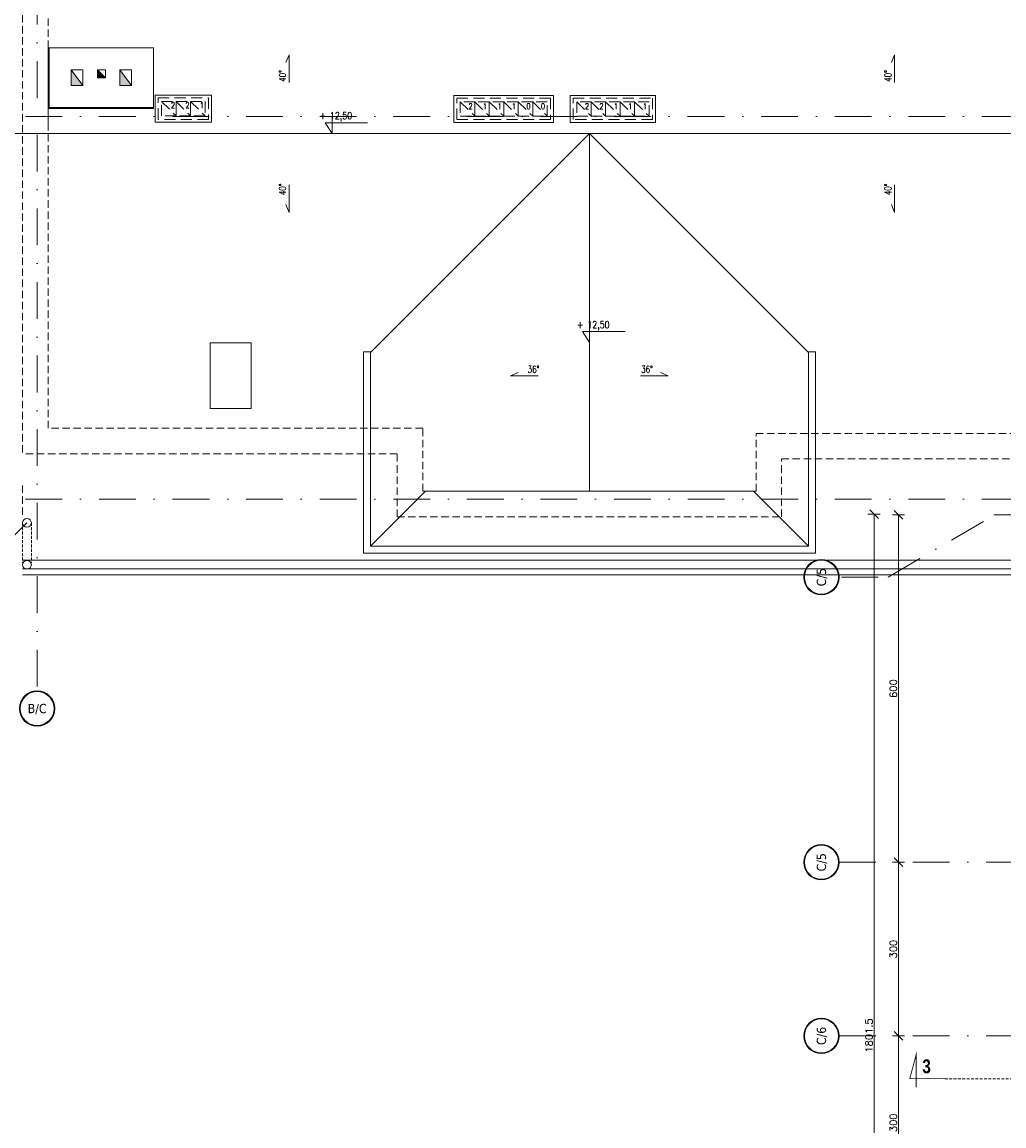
# Model space of a CAD drawing. Header units: millimetres. Extents: x 28291 to 177760, y -399809 to -170937.
# Tile 897 of 905: x 99838 to 101534, y -196684 to -194777. Entities that reach past the tile are written whole.
import ezdxf
from ezdxf.enums import TextEntityAlignment as Align

# ---------------------------------------------------------------- set-up
doc = ezdxf.new("R2010")
doc.units = ezdxf.units.MM
for name, pattern in [('6279-A-FP00$0$DASHED', [0.75, 0.5, -0.25]), ('CARKOVANA', [7.5, 5, -2.5]), ('DASHDOT', [25.4, 12.7, -6.35, 0, -6.35]), ('HIDDEN', [9.525, 6.35, -3.175])]:
    doc.linetypes.add(name, pattern=pattern)
doc.layers.get('0').update_dxf_attribs({"lineweight": 0})
for name, color, linetype, lineweight in [('!! 0_ Istn-widok', 1, 'Continuous', 15), ('!! 0_ Opis', 8, 'Continuous', 13), ('!! 0_Istn-cienka', 4, 'Continuous', 9), ('!! 0_Istn-went', 5, 'Continuous', 13), ('!! wymiary osi', 250, 'Continuous', 9), ('0-osie-liniA', 14, 'DASHDOT', 5), ('0-osie-tx', 66, 'Continuous', 9), ('0-rzedne-blok', 62, 'Continuous', 13)]:
    doc.layers.add(name, color=color, linetype=linetype, lineweight=lineweight)
doc.layers.add('!! 1_Wyburzenia', color=252, linetype='CARKOVANA', lineweight=13, true_color=0x696969)
doc.styles.add('ARCHETYP', font='romans.shx', dxfattribs={"height": 15})
doc.styles.add('DEUTSCH', font='SIMPLEX8')
doc.styles.add('SIMPLEX', font='simplex.shx', dxfattribs={"width": 0.77})
doc.styles.add('STYLE7', font='ARIALNB.TTF')
doc.styles.add('TAHOMA', font='tahoma.ttf')
doc.styles.add('TXT', font='simplex.shx')
doc.dimstyles.new('DIM50', dxfattribs={"dimscale": 5, "dimtxt": 2.5, "dimasz": 1.5, "dimexe": 0, "dimexo": 0, "dimgap": 0.5, "dimtad": 1, "dimdec": 4, "dimrnd": 0.5, "dimdsep": 46, "dimtxsty": 'TXT', "dimblk1": 'TICK1', "dimblk2": 'TICK1', "dimsah": 1, "dimcen": 0, "dimse1": 1, "dimse2": 1, "dimclrd": 1, "dimclre": 7, "dimclrt": 9, "dimadec": 0, "dimazin": 0, "dimtfac": 1, "dimtdec": 4, "dimtmove": 2, "dimatfit": 3, "dimldrblk": 'TICK1', "dimfxl": 1, "dimtolj": 1, "dimarcsym": 0})

# ---------------------------------------------------------------- blocks, each defined once
blk = doc.blocks.new('*U80')
h = blk.add_hatch(color=256)
edge = h.paths.add_edge_path()
edge.add_arc((0, 0), 30.6, 0, 360)
edge = h.paths.add_edge_path(flags=17)
edge.add_arc((0, 0), 29.4, 0, 360)
for radius in [30.6, 29.4]:
    blk.add_circle((0, 0), radius)
at = {"style": 'TAHOMA', "flags": 8}
blk.add_attdef('ANSICHTSNUMMER', text='', height=16, dxfattribs=at).set_placement((0, 0), align=Align.MIDDLE_CENTER)
blk = doc.blocks.new('TICK1')
at = {"color": 2}
blk.add_line((-1, -1), (1, 1), dxfattribs=at)
at = {"color": 0}
for p, q in [((0, 0), (-1, 0)), ((0, -1.4), (0, 1.4))]:
    blk.add_line(p, q, dxfattribs=at)
blk = doc.blocks.new('*D3739')
at = {"layer": '!! wymiary osi', "color": 1, "lineweight": -2, "transparency": 16777216}
blk.add_line((51630.4, -197482.6), (51630.4, -195696.1), dxfattribs=at)
at = {"layer": 'DEFPOINTS', "color": 0, "transparency": 16777216}
for p in [(51630.4, -195688.6), (51851.7, -195688.6), (51851.7, -197490.1)]:
    blk.add_point(p, dxfattribs=at)
at = {"layer": '!! wymiary osi', "color": 1, "lineweight": -2, "transparency": 16777216, "xscale": 7.5, "yscale": 7.5, "zscale": 7.5}
for p, rotation in [((51630.4, -195688.6), 90), ((51630.4, -197490.1), 270)]:
    blk.add_blockref('TICK1', p, dxfattribs=dict(at, rotation=rotation))
at = {"layer": '!! wymiary osi', "color": 9, "transparency": 16777216, "insert": (51621.7, -196589.3), "char_height": 12.5, "attachment_point": 5, "rotation": 90, "style": 'TXT'}
blk.add_mtext('\\A1;1801.5', dxfattribs=at)
blk = doc.blocks.new('*D3741')
at = {"layer": '!! wymiary osi', "color": 1, "lineweight": -2, "transparency": 16777216}
blk.add_line((51672.5, -196882.6), (51672.5, -196597.6), dxfattribs=at)
at = {"layer": 'DEFPOINTS', "color": 0, "transparency": 16777216}
for p in [(51672.5, -196590.1), (51672.5, -196590.1), (51630.4, -196890.1)]:
    blk.add_point(p, dxfattribs=at)
at = {"layer": '!! wymiary osi', "color": 1, "lineweight": -2, "transparency": 16777216, "xscale": 7.5, "yscale": 7.5, "zscale": 7.5}
for p, rotation in [((51672.5, -196590.1), 90), ((51672.5, -196890.1), 270)]:
    blk.add_blockref('TICK1', p, dxfattribs=dict(at, rotation=rotation))
at = {"layer": '!! wymiary osi', "color": 9, "transparency": 16777216, "insert": (51663.7, -196740.1), "char_height": 12.5, "attachment_point": 5, "rotation": 90, "style": 'TXT'}
blk.add_mtext('\\A1;300', dxfattribs=at)
blk = doc.blocks.new('*D3742')
at = {"layer": '!! wymiary osi', "color": 1, "lineweight": -2, "transparency": 16777216}
blk.add_line((51672.5, -196582.6), (51672.5, -196297.6), dxfattribs=at)
at = {"layer": 'DEFPOINTS', "color": 0, "transparency": 16777216}
for p in [(51672.5, -196290.1), (51672.5, -196290.1), (51672.5, -196590.1)]:
    blk.add_point(p, dxfattribs=at)
at = {"layer": '!! wymiary osi', "color": 1, "lineweight": -2, "transparency": 16777216, "xscale": 7.5, "yscale": 7.5, "zscale": 7.5}
for p, rotation in [((51672.5, -196290.1), 90), ((51672.5, -196590.1), 270)]:
    blk.add_blockref('TICK1', p, dxfattribs=dict(at, rotation=rotation))
at = {"layer": '!! wymiary osi', "color": 9, "transparency": 16777216, "insert": (51663.7, -196440.1), "char_height": 12.5, "attachment_point": 5, "rotation": 90, "style": 'TXT'}
blk.add_mtext('\\A1;300', dxfattribs=at)
blk = doc.blocks.new('*D3743')
at = {"layer": '!! wymiary osi', "color": 1, "lineweight": -2, "transparency": 16777216}
blk.add_line((51672.5, -196282.6), (51672.5, -195697.6), dxfattribs=at)
at = {"layer": 'DEFPOINTS', "color": 0, "transparency": 16777216}
for p in [(51672.5, -195690.1), (51837.1, -195690.1), (51672.5, -196290.1)]:
    blk.add_point(p, dxfattribs=at)
at = {"layer": '!! wymiary osi', "color": 1, "lineweight": -2, "transparency": 16777216, "xscale": 7.5, "yscale": 7.5, "zscale": 7.5}
for p, rotation in [((51672.5, -195690.1), 90), ((51672.5, -196290.1), 270)]:
    blk.add_blockref('TICK1', p, dxfattribs=dict(at, rotation=rotation))
at = {"layer": '!! wymiary osi', "color": 9, "transparency": 16777216, "insert": (51663.7, -195990.1), "char_height": 12.5, "attachment_point": 5, "rotation": 90, "style": 'TXT'}
blk.add_mtext('\\A1;600', dxfattribs=at)
blk = doc.blocks.new('D_kota')
for p, q in [((8.7, 0), (8.7, 23)), ((-0.8, 15), (8.7, 15)), ((8.7, 0), (-0.8, 15))]:
    blk.add_line(p, q)
blk.add_lwpolyline([(-0.8, 15), (57.9, 15)])
at = {"style": 'DEUTSCH', "width": 0.8}
blk.add_attdef('POZ.ARCH', (7.3, 19.7), '', height=10, dxfattribs=at)
blk = doc.blocks.new('oznaczenie przekroi')
at = {"layer": '!! 0_ Opis', "color": 2, "const_width": 1.44}
blk.add_lwpolyline([(87812.4, -196602.5), (87751.6, -196602.5), (87762.8, -196560.4), (87762.8, -196617.7)], dxfattribs=at)
blk.add_lwpolyline([(87812.4, -196602.5), (87751.6, -196602.5), (87762.8, -196560.4), (87762.8, -196617.7)], dxfattribs=at)
at = {"layer": '!! 1_Wyburzenia'}
blk.add_lwpolyline([(87812.4, -196602.5), (89794.5, -196602.5)], dxfattribs=at)
at = {"layer": '!! 0_ Opis', "color": 9, "style": 'STYLE7', "text_generation_flag": 6, "width": 0.95}
blk.add_text('3', height=24, rotation=180, dxfattribs=at).set_placement((87773.4, -196593.1))
blk = doc.blocks.new('BLOK OSI')
at = {"layer": '0-osie-liniA', "ltscale": 5}
for points in [[(50184.71142, -193635.47368), (50184.71142, -195993.9543)], [(48639.25763, -195002.0883), (55442.2848, -195002.0883)], [(48639.33021, -195663.0883), (55424.2848, -195663.0883)], [(51574.26032, -195797.61414), (51654.70835, -195797.61414), (51841.21802, -195688.5883)], [(51837.14395, -195690.0883), (53504.05566, -195690.0883)], [(51570.03302, -196290.0883), (53810.60983, -196290.0883)], [(51570.03302, -196590.0883), (53810.60983, -196590.0883)]]:
    blk.add_lwpolyline(points, dxfattribs=at)
at = {"layer": '0-osie-tx'}
ref = blk.add_blockref('*U80', (51539.43302, -195797.61414), dxfattribs=dict(at, rotation=270))
ref.add_attrib('ANSICHTSNUMMER', 'C/5', dxfattribs={"layer": '0', "height": 16, "rotation": 90, "style": 'TAHOMA', "flags": 8}).set_placement((51539.43302, -195797.61414), align=Align.MIDDLE_CENTER)
ref = blk.add_blockref('*U80', (50184.71142, -196024.5543), dxfattribs=dict(at, rotation=180))
ref.add_attrib('ANSICHTSNUMMER', 'B/C', dxfattribs={"layer": '0', "height": 16, "style": 'TAHOMA', "flags": 8}).set_placement((50184.71142, -196024.5543), align=Align.MIDDLE_CENTER)
ref = blk.add_blockref('*U80', (51539.43302, -196290.0883), dxfattribs=dict(at, rotation=270))
ref.add_attrib('ANSICHTSNUMMER', 'C/5', dxfattribs={"layer": '0', "height": 16, "rotation": 90, "style": 'TAHOMA', "flags": 8}).set_placement((51539.43302, -196290.0883), align=Align.MIDDLE_CENTER)
ref = blk.add_blockref('*U80', (51539.43302, -196590.0883), dxfattribs=dict(at, rotation=270))
ref.add_attrib('ANSICHTSNUMMER', 'C/6', dxfattribs={"layer": '0', "height": 16, "rotation": 90, "style": 'TAHOMA', "flags": 8}).set_placement((51539.43302, -196590.0883), align=Align.MIDDLE_CENTER)
at = {"layer": '!! wymiary osi'}
for base, p1, p2, picture, middle in [((51630.43546, -195688.5883), (51851.71142, -197490.0883), (51851.71142, -195688.5883), '*D3739', (51621.68546, -196589.3383)), ((51672.45727, -195690.0883), (51672.45727, -196290.0883), (51837.14395, -195690.0883), '*D3743', (51663.70727, -195990.0883)), ((51672.45727, -196290.0883), (51672.45727, -196590.0883), (51672.45727, -196290.0883), '*D3742', (51663.70727, -196440.0883)), ((51672.45727, -196590.0883), (51630.43546, -196890.0883), (51672.45727, -196590.0883), '*D3741', (51663.70727, -196740.0883))]:
    dim = blk.add_linear_dim(base=base, p1=p1, p2=p2, angle=90, dimstyle='DIM50', dxfattribs=at)
    dim.commit()
    dim.dimension.update_dxf_attribs({"geometry": picture, "text_midpoint": middle})

msp = doc.modelspace()

# ---------------------------------------------------------------- hatches: boundary and pattern name
at = {"layer": '!! 0_Istn-went'}
for points in [[(99923.13512, -194859.5883), (99923.13512, -194886.5883), (99943.13512, -194886.5883)], [(99982.13512, -194873.5883), (99968.13512, -194859.5883), (99968.13512, -194873.5883)], [(100007.13512, -194886.5883), (100027.13512, -194886.5883), (100007.13512, -194859.5883)]]:
    msp.add_hatch(color=256, dxfattribs=at).paths.add_polyline_path(points)

# ---------------------------------------------------------------- linework, layer by layer
at = {"layer": '!! 0_ Istn-widok'}
msp.add_line((100439.84206, -195682.5883), (101196.42819, -195682.5883), dxfattribs=at)
for points in [[(100065.13512, -194821.5883), (99883.13512, -194821.5883), (99883.13512, -194926.5883), (100065.13512, -194926.5883)], [(100068.13512, -194903.0883), (100165.13512, -194903.0883), (100165.13512, -194950.0883), (100068.13512, -194950.0883)], [(100584.13512, -194903.5883), (100756.13512, -194903.5883), (100756.13512, -194950.5883), (100584.13512, -194950.5883)], [(100785.13512, -194903.5883), (100932.13512, -194903.5883), (100932.13512, -194950.5883), (100785.13512, -194950.5883)]]:
    msp.add_lwpolyline(points, close=True, dxfattribs=at)
for points in [[(99885.13512, -194821.5883), (99885.13512, -194924.5883)], [(99883.13512, -194926.5883), (99883.13512, -194951.5883)], [(99885.13512, -194924.5883), (100065.13512, -194924.5883)], [(104803.13512, -194969.5883), (99819.13512, -194969.5883)], [(100440.049, -195347.67443), (100818.34206, -194969.38137)], [(100818.13512, -195587.5883), (100818.13512, -194969.5883)], [(101196.63512, -195347.67443), (100818.34206, -194969.38137)], [(100163.13512, -195331.31839), (100163.13512, -195444.31839)], [(100163.13512, -195331.31839), (100234.13512, -195331.31839)], [(100234.13512, -195331.31839), (100234.13512, -195444.31839)], [(100427.84206, -195694.5883), (100427.84206, -195346.5883)], [(100427.84206, -195346.5883), (100439.84206, -195346.79524)], [(100439.84206, -195682.5883), (100439.84206, -195346.79524)], [(101196.42819, -195682.5883), (101196.63512, -195346.5883)], [(101208.65168, -195346.5883), (101196.63513, -195346.57754)], [(101208.42819, -195694.5883), (101208.65168, -195346.5883)], [(100163.13512, -195444.31839), (100234.13512, -195444.31839)], [(100439.84206, -195682.5883), (100534.84206, -195587.5883)], [(101101.42819, -195587.5883), (100534.84206, -195587.5883)], [(101196.42819, -195682.5883), (101101.42819, -195587.5883)], [(99839.13512, -195706.5883), (101550.13512, -195706.5883)], [(100427.84206, -195694.5883), (101208.42819, -195694.5883)], [(99839.13512, -195721.5883), (101550.13512, -195721.5883)], [(99839.13512, -195731.5883), (101550.13512, -195731.5883)]]:
    msp.add_lwpolyline(points, dxfattribs=at)
at = {"layer": '!! 0_ Istn-widok', "linetype": 'HIDDEN', "ltscale": 3}
for points in [[(100073.13512, -194908.0883), (100160.13512, -194908.0883), (100160.13512, -194945.0883), (100073.13512, -194945.0883)], [(100589.13512, -194908.5883), (100751.13512, -194908.5883), (100751.13512, -194945.5883), (100589.13512, -194945.5883)], [(100790.13512, -194908.5883), (100927.13512, -194908.5883), (100927.13512, -194945.5883), (100790.13512, -194945.5883)], [(100079.13512, -194914.0883), (100104.13512, -194914.0883), (100104.13512, -194939.0883), (100079.13512, -194939.0883)], [(100104.13512, -194914.0883), (100129.13512, -194914.0883), (100129.13512, -194939.0883), (100104.13512, -194939.0883)], [(100129.13512, -194914.0883), (100154.13512, -194914.0883), (100154.13512, -194939.0883), (100129.13512, -194939.0883)], [(100595.13512, -194939.5883), (100620.13512, -194939.5883), (100620.13512, -194914.5883), (100595.13512, -194914.5883)], [(100620.13512, -194939.5883), (100645.13512, -194939.5883), (100645.13512, -194914.5883), (100620.13512, -194914.5883)], [(100645.13512, -194939.5883), (100670.13512, -194939.5883), (100670.13512, -194914.5883), (100645.13512, -194914.5883)], [(100670.13512, -194939.5883), (100695.13512, -194939.5883), (100695.13512, -194914.5883), (100670.13512, -194914.5883)], [(100695.13512, -194939.5883), (100720.13512, -194939.5883), (100720.13512, -194914.5883), (100695.13512, -194914.5883)], [(100720.13512, -194939.5883), (100745.13512, -194939.5883), (100745.13512, -194914.5883), (100720.13512, -194914.5883)], [(100796.13512, -194939.5883), (100821.13512, -194939.5883), (100821.13512, -194914.5883), (100796.13512, -194914.5883)], [(100821.13512, -194939.5883), (100846.13512, -194939.5883), (100846.13512, -194914.5883), (100821.13512, -194914.5883)], [(100846.13512, -194939.5883), (100871.13512, -194939.5883), (100871.13512, -194914.5883), (100846.13512, -194914.5883)], [(100871.13512, -194939.5883), (100896.13512, -194939.5883), (100896.13512, -194914.5883), (100871.13512, -194914.5883)], [(100896.13512, -194939.5883), (100921.13512, -194939.5883), (100921.13512, -194914.5883), (100896.13512, -194914.5883)]]:
    msp.add_lwpolyline(points, close=True, dxfattribs=at)
for points in [[(100079.13512, -194914.0883), (100104.13512, -194939.0883)], [(100104.13512, -194914.0883), (100129.13512, -194939.0883)], [(100129.13512, -194914.0883), (100154.13512, -194939.0883)], [(100595.13512, -194914.5883), (100620.13512, -194939.5883)], [(100620.13512, -194914.5883), (100645.13512, -194939.5883)], [(100645.13512, -194914.5883), (100670.13512, -194939.5883)], [(100670.13512, -194914.5883), (100695.13512, -194939.5883)], [(100695.13512, -194914.5883), (100720.13512, -194939.5883)], [(100720.13512, -194914.5883), (100745.13512, -194939.5883)], [(100796.13512, -194914.5883), (100821.13512, -194939.5883)], [(100821.13512, -194914.5883), (100846.13512, -194939.5883)], [(100846.13512, -194914.5883), (100871.13512, -194939.5883)], [(100871.13512, -194914.5883), (100896.13512, -194939.5883)], [(100896.13512, -194914.5883), (100921.13512, -194939.5883)]]:
    msp.add_lwpolyline(points, dxfattribs=at)
at = {"layer": '!! 0_ Istn-widok', "linetype": '6279-A-FP00$0$DASHED', "ltscale": 10}
for points in [[(99839.13512, -195642.0883), (99839.13512, -195711.39026)], [(99854.13512, -195642.0883), (99854.13512, -195711.39026)]]:
    msp.add_lwpolyline(points, dxfattribs=at)
at = {"layer": '!! 0_ Istn-widok'}
for centre in [(99846.63512, -195642.0883), (99846.63512, -195714.44966)]:
    msp.add_circle(centre, 7.5, dxfattribs=at)
at = {"layer": '!! 0_ Opis'}
for points in [[(100299.34965, -194881.17971), (100299.34965, -194833.40744), (100293.90748, -194846.77375)], [(101345.17965, -194881.17971), (101345.17965, -194833.40744), (101339.73748, -194846.77375)], [(100299.34965, -195057.99688), (100299.34965, -195105.76916), (100293.90748, -195092.40285)], [(101345.17965, -195057.99688), (101345.17965, -195105.76916), (101339.73748, -195092.40285)], [(100729.72654, -195388.07329), (100681.95426, -195388.07329), (100695.32058, -195382.63112)], [(100906.54371, -195388.07329), (100954.31599, -195388.07329), (100940.94967, -195382.63112)], [(99823.99793, -195664.7255), (99846.63512, -195642.0883)]]:
    msp.add_lwpolyline(points, dxfattribs=at)
at = {"layer": '!! 0_Istn-cienka', "linetype": 'HIDDEN', "ltscale": 2}
for points in [[(99839.13512, -194307.5883), (99839.13512, -195522.5883)], [(99883.13512, -194351.5883), (99883.13512, -194926.5883)], [(99885.13512, -194821.5883), (100065.13512, -194821.5883)], [(100065.13512, -194821.5883), (100065.13512, -194924.5883)], [(99883.13512, -194951.5883), (99883.13512, -195478.5883)], [(100530.13512, -195478.5883), (99883.13512, -195478.5883)], [(100530.13512, -195587.5883), (100530.13512, -195478.5883)], [(101106.13512, -195587.5883), (101106.13512, -195487.5883)], [(101106.13512, -195487.5883), (101870.13512, -195487.5883)], [(100486.13512, -195522.5883), (99839.13512, -195522.5883)], [(100486.13512, -195631.5883), (100486.13512, -195522.5883)], [(101150.13512, -195631.5883), (101150.13512, -195531.5883)], [(101150.13512, -195531.5883), (101826.13512, -195531.5883)], [(99839.13512, -195577.5883), (99839.13512, -195631.5883)], [(100530.13512, -195587.5883), (101106.13512, -195587.5883)], [(100486.13512, -195631.5883), (101150.13512, -195631.5883)]]:
    msp.add_lwpolyline(points, dxfattribs=at)
at = {"layer": '!! 0_Istn-went'}
for points in [[(99923.13512, -194859.5883), (99943.13512, -194859.5883)], [(99923.13512, -194859.5883), (99923.13512, -194886.5883)], [(99923.13512, -194859.5883), (99943.13512, -194886.5883)], [(99943.13512, -194859.5883), (99943.13512, -194886.5883)], [(99968.13512, -194859.5883), (99982.13512, -194859.5883)], [(99968.13512, -194859.5883), (99968.13512, -194873.5883)], [(99968.13512, -194859.5883), (99982.13512, -194873.5883)], [(99982.13512, -194859.5883), (99982.13512, -194873.5883)], [(100007.13512, -194859.5883), (100027.13512, -194859.5883)], [(100007.13512, -194859.5883), (100007.13512, -194886.5883)], [(100007.13512, -194859.5883), (100027.13512, -194886.5883)], [(100027.13512, -194859.5883), (100027.13512, -194886.5883)], [(99923.13512, -194886.5883), (99943.13512, -194886.5883)], [(99968.13512, -194873.5883), (99982.13512, -194873.5883)], [(100007.13512, -194886.5883), (100027.13512, -194886.5883)]]:
    msp.add_lwpolyline(points, dxfattribs=at)

# ---------------------------------------------------------------- block references
at = {"layer": '!! 0_ Istn-widok'}
msp.add_blockref('BLOK OSI', (49679.4237, 61.73009), dxfattribs=at)
at = {"layer": '!! 1_Wyburzenia'}
msp.add_blockref('oznaczenie przekroi', (13619.88099, 0.26991), dxfattribs=at)
at = {"layer": '0-rzedne-blok'}
ref = msp.add_blockref('D_kota', (100362.63545, -194969.5883), dxfattribs=dict(at, xscale=1.250000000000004, yscale=1.250000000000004, zscale=1.250000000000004))
ref.add_attrib('POZ.ARCH', '+ 12,50', (100351.81013, -194945.00836), dxfattribs={"layer": '0', "height": 12.5, "style": 'DEUTSCH', "width": 0.8})
ref = msp.add_blockref('D_kota', (100807.30981, -195330.54524), dxfattribs=dict(at, xscale=1.250000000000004, yscale=1.250000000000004, zscale=1.250000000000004))
ref.add_attrib('POZ.ARCH', '+ 12,50', (100796.48449, -195305.96529), dxfattribs={"layer": '0', "height": 12.5, "style": 'DEUTSCH', "width": 0.8})

# ---------------------------------------------------------------- texts
at = {"layer": '!! 0_ Opis', "style": 'SIMPLEX', "width": 0.75}
for p in [(100294.01427, -194880.20754), (101339.84427, -194880.20754), (100294.01427, -195076.11192), (101339.84427, -195076.11192)]:
    msp.add_text('40%%D', height=12, rotation=90, dxfattribs=at).set_placement(p)
for p in [(100711.61151, -195382.73792), (100907.51588, -195382.73792)]:
    msp.add_text('36%%D', height=12, dxfattribs=at).set_placement(p)
at = {"layer": '!! 0_Istn-went', "style": 'ARCHETYP', "width": 0.8}
for s, p in [('2', (100095.25569, -194925.62797)), ('2', (100120.25569, -194925.62797)), ('1', (100145.25569, -194925.62797)), ('2', (100609.29656, -194927.41077)), ('1', (100634.29656, -194927.41077)), ('1', (100659.29656, -194927.41077)), ('1', (100684.29656, -194927.41077)), ('0', (100709.29656, -194927.41077)), ('0', (100734.29656, -194927.41077)), ('2', (100810.29656, -194927.41077)), ('2', (100835.29656, -194927.41077)), ('1', (100860.29656, -194927.41077)), ('1', (100885.29656, -194927.41077)), ('1', (100910.29656, -194927.41077))]:
    msp.add_text(s, height=10, rotation=0.00000004, dxfattribs=at).set_placement(p)

doc.saveas('drawing.dxf')
